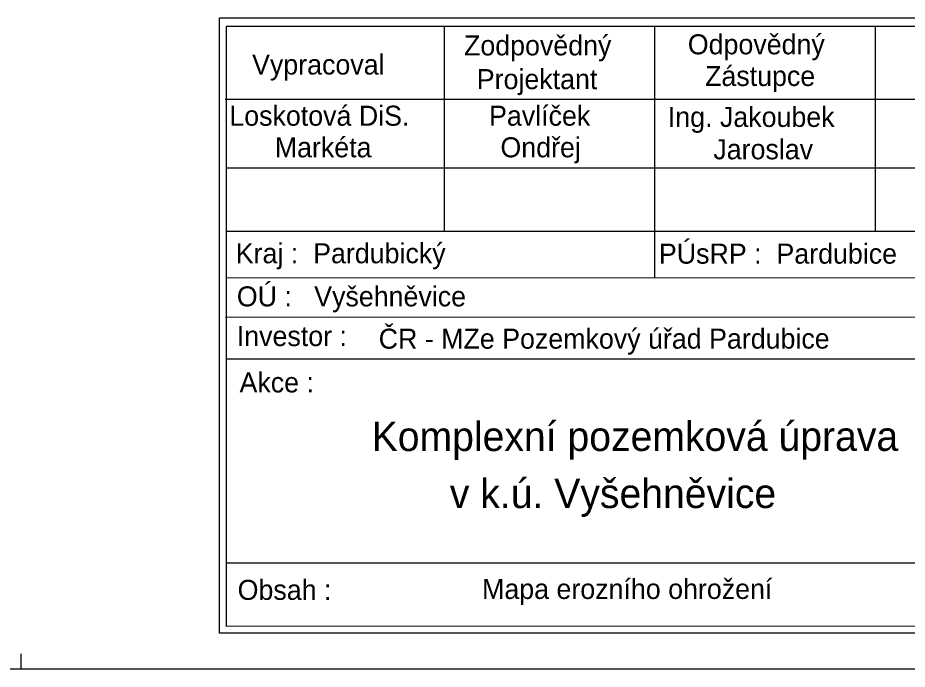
# Model space of a CAD drawing. Extents: x -662500 to -655523, y -1056000 to -1049993.
# Drawn here: x -658791 to -658187, y -1054264 to -1053822 of the extents above; entities that cross this region are included whole.
import ezdxf

# ---------------------------------------------------------------- set-up
doc = ezdxf.new("R2010")
doc.units = 0
doc.layers.add('Vrstva 9', color=7, linetype='Continuous')

msp = doc.modelspace()

# ---------------------------------------------------------------- linework, layer by layer
at = {"layer": 'Vrstva 9'}
for p, q in [((-658501.09, -1053966.52), (-658501.11, -1053827.46)), ((-658358.48, -1053998.03), (-658358.5, -1053827.45)), ((-658209.09, -1053827.43), (-658209.08, -1053966.49)), ((-658649.81, -1053876.91), (-658072.86, -1053876.86)), ((-658649.09, -1053923.49), (-658072.15, -1053923.44)), ((-658649.09, -1053966.53), (-658071.36, -1053966.48)), ((-658649.09, -1053998.06), (-658072.63, -1053998)), ((-658649.71, -1054024.77), (-658071.41, -1054024.72)), ((-658649.08, -1054053.21), (-657772.28, -1054053.13)), ((-658649.07, -1054191.63), (-657771.17, -1054191.55)), ((-658788.32, -1054263.7), (-658788.32, -1054253.26)), ((-657738.32, -1054263.7), (-661727.53, -1054263.7))]:
    msp.add_line(p, q, dxfattribs=at)
for points in [[(-657766.61, -1053821.73), (-657766.57, -1054239.14), (-658653.65, -1054239.22), (-658653.69, -1053821.81)], [(-657771.2, -1053827.39), (-657771.16, -1054234.55), (-658649.07, -1054234.63), (-658649.1, -1053827.47)]]:
    msp.add_lwpolyline(points, close=True, dxfattribs=at)

# ---------------------------------------------------------------- texts
for s, height, rotation, p in [('Zodpovědný', 13.585, 0.00516, (-658487.91, -1053847.24)), ('Odpovědný', 13.585, 0.00516, (-658336.08, -1053846.52)), ('Vypracoval', 13.585, 0.00516, (-658631.66, -1053860.24)), ('Zástupce', 13.585, 0.00516, (-658324.39, -1053868.01)), ('Projektant', 13.585, 0.00516, (-658479.24, -1053870.15)), ('Loskotová DiS.', 13.585, 0.00516, (-658647.09, -1053894.97)), ('Pavlíček', 13.585, 0.00516, (-658470.9, -1053894.96)), ('Ing. Jakoubek', 13.585, 0.00516, (-658349.63, -1053895.78)), ('Markéta', 13.585, 0.00516, (-658616.27, -1053916.4)), ('Ondřej', 13.585, 0.00516, (-658463.17, -1053916.39)), ('Jaroslav', 13.585, 0.00516, (-658318.76, -1053917.74)), ('Kraj :  Pardubický', 13.585, 0.00516, (-658642.73, -1053988.28)), ('PÚsRP :  Pardubice', 13.585, 0.00516, (-658355.7, -1053988.56)), ('OÚ :   Vyšehněvice', 13.585, 0.00516, (-658642, -1054017.54)), ('ČR - MZe Pozemkový úřad Pardubice', 13.585, 0.01701, (-658545.77, -1054046.26)), ('Investor :   ', 13.585, 0.01701, (-658642.02, -1054044.46)), ('Akce :', 13.585, 0.00516, (-658640.17, -1054075.91)), ('Komplexní pozemková úprava', 19.855, 0.01701, (-658550.54, -1054115.67)), ('v k.ú. Vyšehněvice', 19.855, 0.01701, (-658497.51, -1054154.4)), ('Obsah :', 13.585, 0.00516, (-658641.44, -1054216.66)), ('Mapa erozního ohrožení', 13.585, 0.00516, (-658475.65, -1054216.04))]:
    msp.add_text(s, height=height, rotation=rotation, dxfattribs=at).set_placement(p)

doc.saveas('drawing.dxf')
